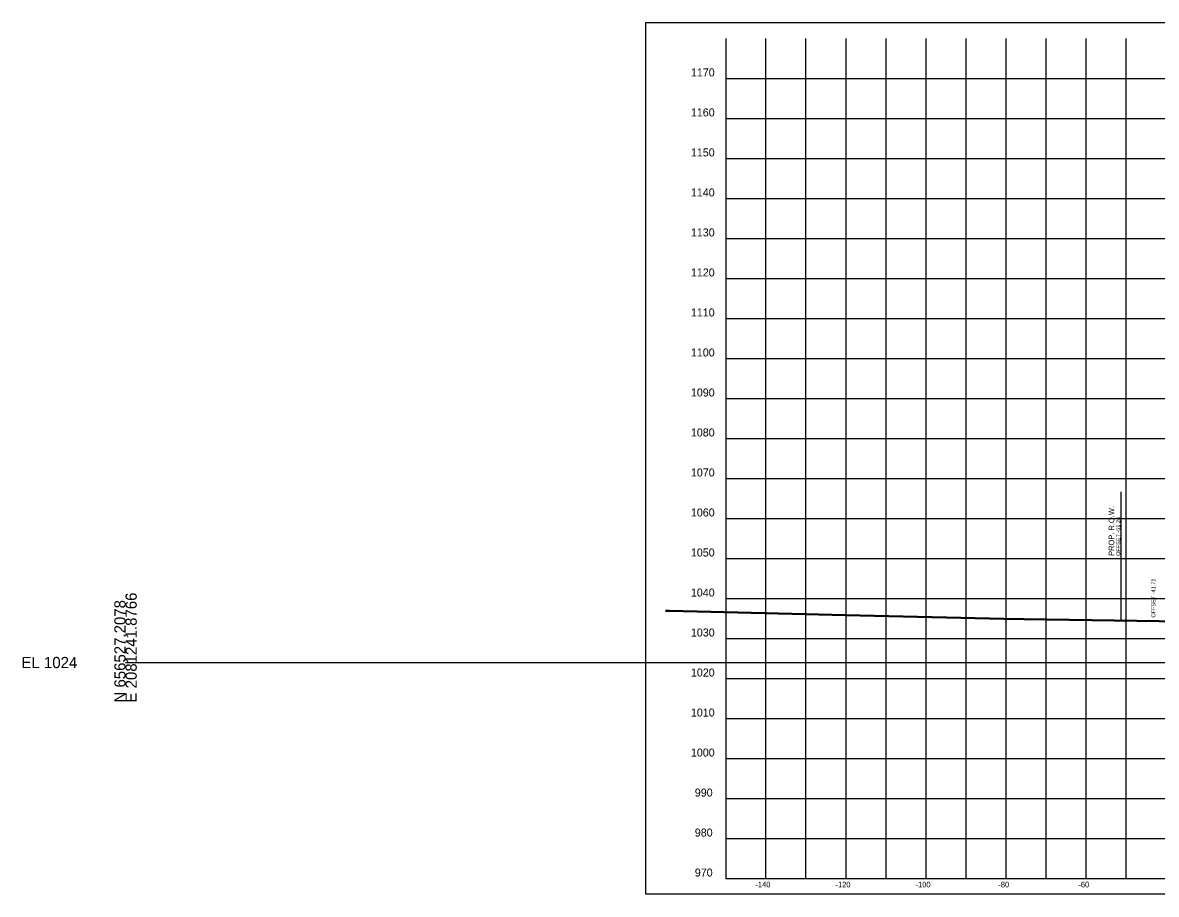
# Model space of a CAD drawing. Extents: x 1131015 to 1136271, y 133453 to 174329.
# Drawn here: x 1132014.8 to 1132298, y 168609.7 to 168827.6 of the extents above; entities that cross this region are included whole.
import ezdxf

# ---------------------------------------------------------------- set-up
doc = ezdxf.new("R2010")
doc.units = 0
for name, color, linetype in [('DESIGN - ROW - Right-of-Way and Easement Labels', 7, 'Continuous'), ('DESIGN - ROW - Right-of-Way Linework', 7, 'Continuous'), ('DESIGN - SHEET - Corner Text', 7, 'Continuous'), ('DESIGN - SHEET - Light Grid', 7, 'Continuous'), ('DESIGN - SHEET - Linework', 7, 'Continuous'), ('DESIGN - SHEET - Plot Shape', 7, 'Continuous'), ('DESIGN - TYPICAL - Slope Tie Text', 7, 'Continuous'), ('SURVEY - GROUND - Bottom of Topsoil Layer', 7, 'Continuous'), ('SURVEY - GROUND - Top of Ground', 7, 'Continuous')]:
    doc.layers.add(name, color=color, linetype=linetype)

msp = doc.modelspace()

# ---------------------------------------------------------------- linework, layer by layer
at = {"layer": 'DESIGN - ROW - Right-of-Way Linework'}
msp.add_line((1132289.21, 168678.3), (1132289.21, 168710.3), dxfattribs=at)
at = {"layer": 'DESIGN - SHEET - Light Grid'}
msp.add_line((1132040.46, 168667.66), (1132340.46, 168667.66), dxfattribs=at)
at = {"layer": 'DESIGN - SHEET - Linework'}
for p, q in [((1132200.46, 168613.66), (1132200.46, 168823.66)), ((1132210.46, 168613.66), (1132210.46, 168823.66)), ((1132220.46, 168613.66), (1132220.46, 168823.66)), ((1132230.46, 168613.66), (1132230.46, 168823.66)), ((1132240.46, 168613.66), (1132240.46, 168823.66)), ((1132250.46, 168613.66), (1132250.46, 168823.66)), ((1132260.46, 168613.66), (1132260.46, 168823.66)), ((1132270.46, 168613.66), (1132270.46, 168823.66)), ((1132280.46, 168613.66), (1132280.46, 168823.66)), ((1132290.46, 168613.66), (1132290.46, 168823.66)), ((1132190.46, 168813.66), (1132490.46, 168813.66)), ((1132190.46, 168803.66), (1132490.46, 168803.66)), ((1132190.46, 168793.66), (1132490.46, 168793.66)), ((1132190.46, 168783.66), (1132490.46, 168783.66)), ((1132190.46, 168773.66), (1132490.46, 168773.66)), ((1132190.46, 168763.66), (1132490.46, 168763.66)), ((1132190.46, 168753.66), (1132490.46, 168753.66)), ((1132190.46, 168743.66), (1132490.46, 168743.66)), ((1132190.46, 168733.66), (1132490.46, 168733.66)), ((1132190.46, 168723.66), (1132490.46, 168723.66)), ((1132190.46, 168713.66), (1132490.46, 168713.66)), ((1132190.46, 168703.66), (1132490.46, 168703.66)), ((1132190.46, 168693.66), (1132490.46, 168693.66)), ((1132190.46, 168683.66), (1132490.46, 168683.66)), ((1132190.46, 168673.66), (1132490.46, 168673.66)), ((1132190.46, 168663.66), (1132490.46, 168663.66)), ((1132190.46, 168653.66), (1132490.46, 168653.66)), ((1132190.46, 168643.66), (1132490.46, 168643.66)), ((1132190.46, 168633.66), (1132490.46, 168633.66)), ((1132190.46, 168623.66), (1132490.46, 168623.66))]:
    msp.add_line(p, q, dxfattribs=at)
msp.add_lwpolyline([(1132190.46, 168823.66), (1132190.46, 168613.66), (1132490.46, 168613.66), (1132490.46, 168823.66)], dxfattribs=at)
at = {"layer": 'DESIGN - SHEET - Plot Shape'}
msp.add_lwpolyline([(1132170.46, 168827.6), (1132510.46, 168827.6), (1132510.46, 168609.72), (1132170.46, 168609.72)], close=True, dxfattribs=at)
at = {"layer": 'SURVEY - GROUND - Bottom of Topsoil Layer'}
for p, q in [((1132175.36, 168680.51), (1132176.25, 168680.49)), ((1132176.25, 168680.49), (1132183.31, 168680.3)), ((1132183.31, 168680.3), (1132220.41, 168679.41)), ((1132220.41, 168679.41), (1132259.85, 168678.53)), ((1132259.85, 168678.53), (1132265, 168678.44)), ((1132265, 168678.44), (1132312.63, 168677.67))]:
    msp.add_line(p, q, dxfattribs=at)
at = {"layer": 'SURVEY - GROUND - Top of Ground'}
for p, q in [((1132175.36, 168680.76), (1132176.25, 168680.74)), ((1132176.25, 168680.74), (1132183.31, 168680.55)), ((1132183.31, 168680.55), (1132220.41, 168679.66)), ((1132220.41, 168679.66), (1132259.85, 168678.78)), ((1132259.85, 168678.78), (1132265, 168678.69)), ((1132265, 168678.69), (1132312.63, 168677.92))]:
    msp.add_line(p, q, dxfattribs=at)

# ---------------------------------------------------------------- texts
at = {"layer": 'DESIGN - ROW - Right-of-Way and Easement Labels'}
for s, height, p in [('PROP. R.O.W.', 1.4, (1132287.46, 168694.3)), ('OFFSET -51.24', 1, (1132288.96, 168694.3))]:
    msp.add_text(s, height=height, rotation=90, dxfattribs=at).set_placement(p)
at = {"layer": 'DESIGN - SHEET - Corner Text'}
for s, height, p in [('1170', 2, (1132181.7, 168814.16)), ('1160', 2, (1132181.7, 168804.16)), ('1150', 2, (1132181.7, 168794.16)), ('1140', 2, (1132181.7, 168784.16)), ('1130', 2, (1132181.7, 168774.16)), ('1120', 2, (1132181.7, 168764.16)), ('1110', 2, (1132181.7, 168754.16)), ('1100', 2, (1132181.7, 168744.16)), ('1090', 2, (1132181.7, 168734.16)), ('1080', 2, (1132181.7, 168724.16)), ('1070', 2, (1132181.7, 168714.16)), ('1060', 2, (1132181.7, 168704.16)), ('1050', 2, (1132181.7, 168694.16)), ('1040', 2, (1132181.7, 168684.16)), ('1030', 2, (1132181.7, 168674.16)), ('1020', 2, (1132181.7, 168664.16)), ('1010', 2, (1132181.7, 168654.16)), ('1000', 2, (1132181.7, 168644.16)), ('990', 2, (1132182.68, 168634.16)), ('980', 2, (1132182.68, 168624.16)), ('970', 2, (1132182.68, 168614.16)), ('-140', 1.4, (1132197.83, 168611.46)), ('-120', 1.4, (1132217.83, 168611.46)), ('-100', 1.4, (1132237.83, 168611.46)), ('-80', 1.4, (1132258.51, 168611.46)), ('-60', 1.4, (1132278.51, 168611.46))]:
    msp.add_text(s, height=height, dxfattribs=at).set_placement(p)
at = {"layer": 'DESIGN - SHEET - Light Grid'}
for s, p in [('N 656527.2078', (1132040.46, 168657.66)), ('E 2081241.8766', (1132043.26, 168657.66))]:
    msp.add_text(s, height=2.8, rotation=90, dxfattribs=at).set_placement(p)
msp.add_text('EL 1024', height=2.8, dxfattribs=at).set_placement((1132014.46, 168666.26))
at = {"layer": 'DESIGN - TYPICAL - Slope Tie Text'}
msp.add_text('OFFSET -41.71', height=1, rotation=90, dxfattribs=at).set_placement((1132297.74, 168678.89))

doc.saveas('drawing.dxf')
